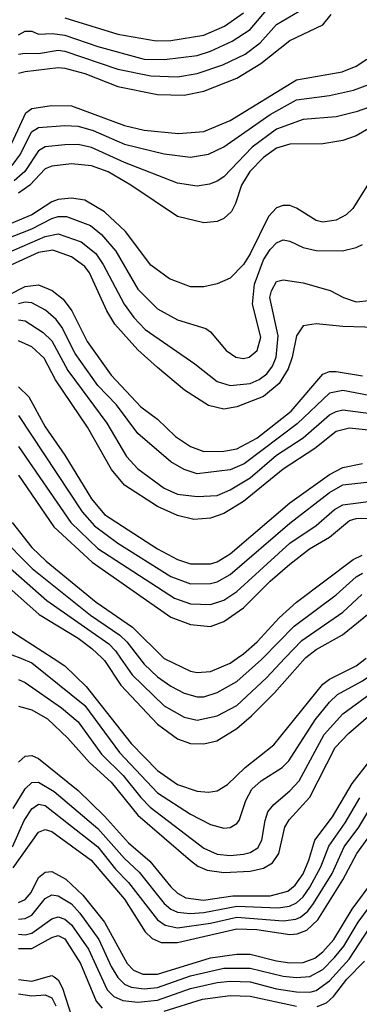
# Model space of a CAD drawing. Header units: inches. Extents: x 990535 to 1117859, y 769386 to 892122.
# Tile 276 of 656: x 1027413 to 1028440, y 878954 to 881930. Entities that reach past the tile are written whole.
import ezdxf

# ---------------------------------------------------------------- set-up
doc = ezdxf.new("R2010")
doc.units = ezdxf.units.IN
doc.header["$MEASUREMENT"] = 0
doc.layers.add('B0827', color=7, linetype='Continuous')
doc.layers.add('B0828', color=7, linetype='Continuous')

msp = doc.modelspace()

# ---------------------------------------------------------------- linework, layer by layer
at = {"layer": 'B0827', "color": 5}
for points, elevation in [([(1027416.5, 880000), (1027450, 879986.3), (1027610, 879856.9), (1027715.2, 879715.2), (1027830, 879593.2), (1027930, 879529.3), (1027990, 879497.5), (1028030, 879486.9), (1028050, 879488.9), (1028070, 879500.6), (1028076.8, 879510), (1028096.7, 879570), (1028115.3, 879604.7), (1028143.6, 879630), (1028206.9, 879670), (1028226.7, 879690), (1028306.5, 879813.5), (1028350, 879867.8), (1028373.8, 879890), (1028450, 879932), (1028510, 879973.3), (1028570, 879997.4), (1028587.6, 880000)], 4060), ([(1027514.2, 880000), (1027550, 879976.8), (1027614.2, 879914.2), (1027750, 879742.8), (1027830, 879660.6), (1027890, 879619), (1027950, 879598.2), (1027984.4, 879595.6), (1028010, 879599.7), (1028041.8, 879618.2), (1028095.4, 879670), (1028181.8, 879738.2), (1028330, 879921.9), (1028350, 879936.4), (1028430, 879976.8), (1028460.4, 880000)], 4080), ([(1027662.7, 880000), (1027670, 879992.9), (1027719.1, 879919.1), (1027830, 879801.2), (1027890, 879756.9), (1027930, 879742.4), (1027970, 879741.7), (1028009.1, 879750.9), (1028070, 879788), (1028114.4, 879825.6), (1028184, 879896), (1028276.2, 880000)], 4120), ([(1027718.3, 880000), (1027753.2, 879950), (1027850, 879856), (1027910, 879821.9), (1027950, 879812.8), (1028010, 879825.7), (1028070, 879856.9), (1028159.3, 879940.7), (1028215.3, 880000)], 4140), ([(1027775.9, 880000), (1027790, 879982), (1027830, 879944.2), (1027870, 879915.6), (1027910, 879894.7), (1027950, 879883.3), (1027970, 879883.9), (1028010, 879896.9), (1028070, 879929.3), (1028144.1, 879995.9), (1028148.1, 880000)], 4160), ([(1027849.2, 880000), (1027850, 879999.2), (1027930, 879960.6), (1027950, 879956.5), (1027990, 879960.4), (1028050, 879985.5), (1028070.6, 880000)], 4180), ([(1027410, 879936), (1027430, 879927.2), (1027539.4, 879850), (1027590, 879807.7), (1027660.5, 879710), (1027725.6, 879645.6), (1027779, 879579), (1027808, 879550), (1027970, 879426.2), (1028010, 879407.9), (1028050, 879403.8), (1028090, 879407.6), (1028110, 879412.9), (1028132.8, 879427.2), (1028145.8, 879450), (1028155.2, 879510), (1028163.7, 879536.3), (1028181.5, 879558.5), (1028230, 879599.4), (1028257.8, 879630), (1028333.3, 879770), (1028390, 879832.3), (1028510, 879919.7)], 4040), ([(1027410, 879855.6), (1027450, 879844.3), (1027497.2, 879817.2), (1027558.6, 879758.6), (1027624.8, 879684.8), (1027690, 879625.2), (1027770, 879526.2), (1027930, 879388.4), (1027952, 879372), (1027979.6, 879359.6), (1028030, 879352.4), (1028110, 879356.4), (1028150, 879365.3), (1028177.9, 879382.1), (1028196.5, 879410), (1028214.6, 879490), (1028228.3, 879511.7), (1028290, 879579.9), (1028367.1, 879730), (1028407.6, 879772.4), (1028520.1, 879870)], 4020), ([(1027410, 879686.2), (1027430, 879704.1), (1027450, 879706.4), (1027470, 879697.1), (1027590, 879600.9), (1027670, 879522.5), (1027742.6, 879442.6), (1027806.4, 879386.4), (1027870, 879309.7), (1027890.4, 879290.4), (1027915.8, 879275.8), (1027968.9, 879268.9), (1028057.8, 879282.2), (1028170, 879281.8), (1028224.2, 879295.8), (1028246, 879314), (1028270, 879348.9), (1028287.8, 879390), (1028305.8, 879450), (1028359.3, 879520.7), (1028418.1, 879621.9), (1028471.3, 879690)], 3980), ([(1027393.6, 879546.4), (1027430, 879605.2), (1027450, 879624.1), (1027470, 879625.2), (1027517, 879597), (1027650, 879485.2), (1027730, 879394.5), (1027774, 879354), (1027850, 879259), (1027870, 879241.8), (1027890, 879233.2), (1027928.5, 879228.5), (1027970, 879231.5), (1028070, 879250.7), (1028194.2, 879245.8), (1028228.9, 879251.1), (1028250, 879260.5), (1028270, 879279.1), (1028290, 879308.3), (1028324, 879370), (1028347.4, 879432.6), (1028396.8, 879503.2), (1028441.5, 879578.5)], 3960), ([(1027391.9, 879430), (1027426.8, 879510), (1027450, 879545), (1027470, 879559.5), (1027490, 879555.2), (1027650, 879429.8), (1027703.1, 879363.1), (1027742.6, 879322.6), (1027830, 879209.7), (1027853, 879193), (1027890, 879185.3), (1027990, 879199.9), (1028070, 879217.2), (1028210, 879206.8), (1028248.5, 879211.5), (1028262.1, 879217.9), (1028284.3, 879235.7), (1028301.5, 879258.5), (1028358.1, 879350), (1028394.5, 879430), (1028438.9, 879490), (1028475.2, 879550)], 3940), ([(1027393.3, 879366.7), (1027470, 879474.9), (1027490, 879482.8), (1027510, 879476.5), (1027629.4, 879390), (1027730, 879272.5), (1027793.1, 879173.1), (1027813.3, 879153.3), (1027841.2, 879141.2), (1027890, 879141.3), (1028070, 879182.2), (1028130, 879180.4), (1028230, 879165.5), (1028252.5, 879167.5), (1028281.5, 879178.5), (1028314.8, 879210), (1028390.2, 879330), (1028432.8, 879410), (1028519.6, 879530)], 3920), ([(1027410, 879261.6), (1027430, 879270.7), (1027447.9, 879292.1), (1027470, 879337.3), (1027490, 879353.9), (1027510, 879356.1), (1027552.9, 879332.9), (1027604.4, 879284.4), (1027670, 879202.6), (1027737.9, 879077.9), (1027757.8, 879057.8), (1027785.7, 879045.7), (1027830, 879045.8), (1027990, 879095), (1028070, 879106.2), (1028110, 879106.1), (1028190, 879085.5), (1028230, 879079.9), (1028270, 879081.1), (1028306, 879094), (1028330, 879112.7), (1028362.5, 879150), (1028418.2, 879241.8), (1028470, 879311.6)], 3880), ([(1027410, 879211.8), (1027430, 879213.4), (1027450, 879224.1), (1027490, 879274), (1027510, 879285.1), (1027530, 879282.2), (1027570, 879258.4), (1027594.9, 879230), (1027652.5, 879150), (1027690, 879068.1), (1027710, 879035), (1027730, 879015.5), (1027750, 879006.2), (1027790, 879000.8), (1027830, 879005.1), (1027930, 879040.1), (1028030, 879063.7), (1028110, 879063.9), (1028210, 879039.3), (1028250, 879035.7), (1028290, 879038.4), (1028330, 879059.9), (1028364.5, 879095.5), (1028392.9, 879130), (1028437, 879203), (1028488.3, 879271.7)], 3860), ([(1027410, 879166.5), (1027430, 879164.5), (1027450, 879168.9), (1027510, 879212.7), (1027530, 879218.4), (1027550, 879211.3), (1027570, 879194.2), (1027621.1, 879121.1), (1027677.9, 878997.9), (1027697.7, 878977.7), (1027725.4, 878965.4), (1027770, 878961.2), (1027830, 878966.6), (1027930, 879002), (1028010, 879020.3), (1028050, 879024.4), (1028110, 879021.9), (1028190, 879000.6), (1028250, 878992.2), (1028290, 878990.8), (1028310, 878995.6), (1028350, 879025.2), (1028409.3, 879090.7), (1028470, 879183.3)], 3840), ([(1027410, 879122.6), (1027450, 879122.8), (1027510, 879156.6), (1027530, 879162.5), (1027550, 879152.5), (1027597.5, 879077.5), (1027644.2, 878964.2), (1027662.9, 878942.9)], 3820), ([(1028312.4, 878947.6), (1028341, 878959), (1028362.1, 878977.9), (1028402.7, 879030), (1028455.3, 879084.7)], 3820), ([(1027410, 879029.6), (1027450, 879024.7), (1027510, 879041.5), (1027517.2, 879037.2), (1027530, 879028.1), (1027542.9, 879002.9), (1027578.6, 878890)], 3780), ([(1027410, 878986.1), (1027450, 878980), (1027490, 878982.7), (1027510, 878973.7), (1027522.3, 878950)], 3760), ([(1027850, 878933.1), (1027966.2, 878970), (1028050, 878980.9), (1028110, 878978.8), (1028250, 878948.3)], 3820)]:
    msp.add_lwpolyline(points, dxfattribs=dict(at, elevation=elevation))
at = {"layer": 'B0828', "color": 5}
for points, elevation in [([(1027410, 881883.8), (1027430, 881894.6), (1027450, 881894.5), (1027470, 881885.7), (1027512.4, 881887.6), (1027550, 881883.1), (1027650, 881848.8), (1027790, 881810.3), (1027850.9, 881809.1), (1027950, 881821.7), (1027990, 881834.6), (1028055.6, 881864.4), (1028110, 881899.9), (1028170, 881972)], 4660), ([(1027410, 881825), (1027430, 881828.9), (1027470, 881828), (1027530, 881837.1), (1027550, 881834.6), (1027710, 881780.2), (1027810, 881760.2), (1027890, 881756.9), (1027950, 881767.3), (1028027.2, 881792.8), (1028094.7, 881825.3), (1028139.8, 881860.2), (1028190, 881915.6), (1028274.9, 881965.1)], 4640), ([(1027410, 881767.8), (1027430, 881773.6), (1027530, 881785), (1027550, 881783.4), (1027610, 881767.4), (1027710, 881727.3), (1027830, 881703.9), (1027910, 881701.8), (1027970, 881713.4), (1028070, 881753.3), (1028142.3, 881797.7), (1028230, 881866.3), (1028330, 881914.3), (1028354.4, 881945.6)], 4620), ([(1027550, 881935.2), (1027710, 881885.6), (1027825.8, 881865.8), (1027870, 881866.6), (1027970, 881882.5), (1028032, 881910), (1028089.6, 881950.4)], 4680), ([(1027390, 881556.2), (1027431.8, 881648.2), (1027450, 881661.1), (1027509.4, 881670.6), (1027570, 881669.5), (1027729.9, 881610.1), (1027790, 881596), (1027893.8, 881586.2), (1027970, 881591.7), (1028050, 881624.7), (1028250, 881747.7), (1028387.9, 881772.1), (1028430, 881789.3), (1028462.6, 881810)], 4580), ([(1027390.8, 881489.2), (1027416.2, 881523.8), (1027449.3, 881590.7), (1027470, 881603.4), (1027550, 881610.1), (1027590, 881608), (1027635.2, 881595.2), (1027730, 881553.2), (1027850, 881524.5), (1027930, 881514.6), (1027983.8, 881523.8), (1028030, 881545.2), (1028170, 881643.3), (1028250, 881687.2), (1028350, 881700.5), (1028422.8, 881717.2), (1028495.7, 881744.3)], 4560), ([(1028592.2, 881707.8), (1028430, 881651.4), (1028370, 881636.6), (1028270, 881627.9), (1028190, 881598.7), (1028115.7, 881544.3), (1028030, 881455.3), (1028010, 881441.4), (1027987.1, 881432.9), (1027950, 881426.2), (1027890, 881435.9), (1027730, 881497.9), (1027630, 881543), (1027590, 881553), (1027550, 881551.8), (1027490, 881545.3), (1027470, 881533.6), (1027428.8, 881471.2), (1027397, 881443)], 4540), ([(1028487.9, 881612.1), (1028430, 881578.7), (1028390, 881564.9), (1028330, 881554.6), (1028230, 881553.9), (1028190, 881541.5), (1028150, 881513.3), (1028109.3, 881470.7), (1028083.5, 881430), (1028065.8, 881374.2), (1028053.4, 881350), (1028030, 881328.7), (1028010, 881320.3), (1027970, 881315.4), (1027890, 881334.9), (1027749.6, 881430), (1027681.2, 881470), (1027630, 881488.2), (1027570, 881494), (1027510, 881487.1), (1027490, 881478.7), (1027444.4, 881430), (1027410, 881405.3)], 4520), ([(1028490.3, 881469.7), (1028420.7, 881359.3), (1028399.9, 881340.1), (1028370, 881323.6), (1028330, 881318), (1028310, 881322.9), (1028250, 881360.4), (1028230, 881367.8), (1028210, 881368.4), (1028190, 881360.7), (1028165.4, 881334.6), (1028110, 881221.8), (1028090, 881190.1), (1028050, 881148.5), (1028010, 881131.2), (1027970, 881122.5), (1027930, 881122.4), (1027866.1, 881146.1), (1027810, 881188.3), (1027733.6, 881290), (1027670, 881349.3), (1027610, 881384.3), (1027570.1, 881390.1), (1027530, 881386.8), (1027510, 881379.1), (1027450, 881340.3), (1027350, 881298.5)], 4480), ([(1027370, 881266.6), (1027450, 881297.6), (1027510, 881328.8), (1027530, 881334.6), (1027554.5, 881334.5), (1027627.5, 881307.5), (1027660.6, 881280.6), (1027704.1, 881230), (1027770, 881115.7), (1027830, 881056.4), (1027890, 881022.4), (1027976.4, 880996.4), (1027990, 880986.2), (1028037.1, 880930), (1028066.3, 880910), (1028090, 880905.7), (1028107.3, 880910), (1028131.2, 880930), (1028142.4, 880970), (1028117.2, 881070), (1028123.4, 881130), (1028150, 881203.8), (1028170, 881234.9), (1028190, 881255.2), (1028210, 881264.1), (1028230, 881260.6), (1028270, 881241.3), (1028310, 881231.8), (1028389, 881231), (1028430, 881240.9), (1028450, 881250.7)], 4460), ([(1027350, 881213.8), (1027490, 881274.3), (1027530, 881282.1), (1027598.8, 881258.8), (1027643.1, 881223.1), (1027665.9, 881190), (1027729.6, 881069.6), (1027758.3, 881030), (1027793.1, 880993.1), (1027943, 880890), (1028010, 880836.2), (1028050, 880823.9), (1028110, 880830.1), (1028137.5, 880842.5), (1028160, 880860), (1028177.2, 880882.8), (1028188.9, 880910), (1028194.2, 880974.2), (1028169.9, 881090), (1028174.1, 881110), (1028190, 881138.4), (1028210, 881143.8), (1028270, 881134.5), (1028351.6, 881111.6), (1028392, 881090), (1028430, 881077.2), (1028470, 881080.8)], 4440), ([(1028490, 880999.5), (1028390, 881002.1), (1028310, 881010.5), (1028270, 881004.1), (1028250, 880974), (1028237.3, 880910), (1028225.2, 880874.8), (1028197.8, 880830), (1028150, 880790.9), (1028070, 880759.4), (1028030, 880753), (1027984.3, 880764.3), (1027912, 880810), (1027830, 880878.3), (1027770, 880932), (1027700.9, 881010), (1027677.2, 881050), (1027624.4, 881164.4), (1027610, 881184.3), (1027570, 881212.7), (1027513.5, 881233.5), (1027470, 881225.7), (1027350, 881171.7)], 4420), ([(1027330, 881073.1), (1027430, 881123), (1027470, 881128.3), (1027511.2, 881111.2), (1027545, 881085), (1027571.2, 881050), (1027616.8, 880956.8), (1027690, 880855.5), (1027779.8, 880759.8), (1027830, 880722.7), (1027884.7, 880670), (1027930, 880640.1), (1027970, 880625), (1028030, 880625.8), (1028070, 880632.6), (1028130, 880665), (1028233.6, 880746.4), (1028330, 880858), (1028350, 880866.5), (1028370, 880866.4), (1028450, 880853.8)], 4380), ([(1028470, 880793.9), (1028390, 880809.5), (1028350, 880800.7), (1028251.9, 880708.1), (1028092.3, 880587.7), (1028050, 880569.8), (1027950, 880557.2), (1027910.1, 880570.1), (1027870, 880593.5), (1027770, 880679.1), (1027705.9, 880765.9), (1027650, 880823.8), (1027581.2, 880921.2), (1027540.4, 881000.4), (1027523.5, 881023.5), (1027491.5, 881051.5), (1027450, 881073.9), (1027430, 881075.6), (1027410, 881071.1)], 4360), ([(1027410, 881023.1), (1027430, 881019.4), (1027484.6, 880984.6), (1027510, 880959.3), (1027558.5, 880870), (1027676.3, 880710), (1027736.6, 880610), (1027770, 880572.2), (1027850, 880513.7), (1027890, 880496.3), (1027950, 880488.5), (1028010, 880492.3), (1028050, 880508.9), (1028110, 880545.4), (1028190, 880614.1), (1028270, 880666.3), (1028350, 880735.9), (1028370, 880745.8), (1028390, 880750.4), (1028490, 880737.5)], 4340), ([(1028515.6, 880684.4), (1028410, 880694.9), (1028370, 880685.3), (1028305.7, 880634.3), (1028210, 880571.6), (1028090, 880473.7), (1028030, 880437.1), (1027990, 880423.3), (1027939.6, 880419.6), (1027890, 880431.9), (1027830, 880458.7), (1027730, 880523.2), (1027690.4, 880570), (1027618.4, 880698.4), (1027521.8, 880841.8), (1027487.3, 880907.3), (1027450, 880940.6), (1027410, 880959.1)], 4320), ([(1027410, 880820.5), (1027441.3, 880790), (1027490, 880699.6), (1027550, 880613.5), (1027630, 880481.6), (1027670, 880434.4), (1027830, 880331), (1027890, 880298.4), (1027930, 880285.8), (1027990, 880285.6), (1028010, 880291.6), (1028050, 880315.4), (1028230.3, 880470), (1028350, 880555.2), (1028390, 880576.9), (1028450, 880588.6)], 4280), ([(1027410, 880733.5), (1027602.1, 880442.1), (1027639.7, 880399.7), (1027710, 880347.7), (1027870, 880246.7), (1027930, 880225), (1027990, 880225.6), (1028010, 880231), (1028050, 880253.3), (1028230, 880408.3), (1028350, 880501), (1028390, 880524), (1028490, 880535.1)], 4260), ([(1027410, 880640.3), (1027567.5, 880410), (1027650, 880332.1), (1027881.6, 880181.6), (1027930, 880164.2), (1027990, 880162.1), (1028030, 880175.8), (1028070, 880201.9), (1028230, 880347.8), (1028310, 880400.7), (1028365, 880450), (1028390, 880463.3), (1028630, 880494.6)], 4240), ([(1027410, 880553.1), (1027516.9, 880396.9), (1027632.8, 880290), (1027870, 880124.6), (1027930, 880101.7), (1027990, 880096.2), (1028030, 880110.7), (1028090, 880152.6), (1028170, 880232.6), (1028230, 880284.7), (1028289.4, 880330.6), (1028350, 880365.6), (1028410, 880416.4), (1028430, 880421.9), (1028510, 880423.9)], 4220), ([(1027390.7, 880410), (1027450, 880335.2), (1027493.1, 880293.1), (1027644.7, 880170), (1027754, 880094), (1027849.2, 880000)], 4180), ([(1027350, 880372.2), (1027451, 880271), (1027627.4, 880130), (1027716.1, 880070), (1027736.8, 880050), (1027775.9, 880000)], 4160), ([(1027141.9, 880000), (1027164.3, 880170), (1027173.4, 880210), (1027190, 880253.1), (1027210, 880285.2), (1027230, 880304.7), (1027250, 880316.5), (1027290, 880326.3), (1027330, 880315.4), (1027350, 880301.4), (1027495, 880175), (1027683.2, 880043.2), (1027702.6, 880022.6), (1027718.3, 880000)], 4140), ([(1028070.6, 880000), (1028090, 880013.6), (1028130.8, 880049.2), (1028197.4, 880122.6), (1028250, 880169.4), (1028421.3, 880298.7), (1028448.4, 880311.6)], 4180), ([(1027183.6, 880000), (1027183.4, 880050), (1027200.1, 880170), (1027210, 880200.1), (1027230, 880237.8), (1027250, 880253), (1027270, 880257.9), (1027310, 880251.9), (1027350, 880235.3), (1027390, 880205.8), (1027471.9, 880131.9), (1027590, 880061), (1027631.8, 880030), (1027662.7, 880000)], 4120), ([(1028148.1, 880000), (1028242.7, 880097.3), (1028370, 880191.5), (1028430, 880245.7), (1028450, 880257.4)], 4160), ([(1028276.2, 880000), (1028278, 880002), (1028310, 880026.6), (1028389, 880071), (1028470, 880136.6), (1028490, 880144.7), (1028550, 880152), (1028710, 880156.4), (1028759.8, 880170), (1028850, 880209.3), (1028890, 880212.4), (1028974.7, 880205.3), (1029130, 880202.1), (1029210, 880192.5), (1029330, 880129.5), (1029521.3, 880000)], 4120), ([(1028215.3, 880000), (1028266.1, 880053.9), (1028390, 880139.6), (1028447.2, 880192.8)], 4140), ([(1027251.6, 880000), (1027256.2, 880043.8), (1027264.7, 880075.3), (1027270, 880085.3), (1027290, 880096.1), (1027330, 880098), (1027350, 880097.3), (1027390, 880080.4), (1027514.2, 880000)], 4080), ([(1027306.7, 880000), (1027310, 880006.1), (1027330, 880014.6), (1027390, 880010.8), (1027416.5, 880000)], 4060)]:
    msp.add_lwpolyline(points, dxfattribs=dict(at, elevation=elevation))

doc.saveas('drawing.dxf')
